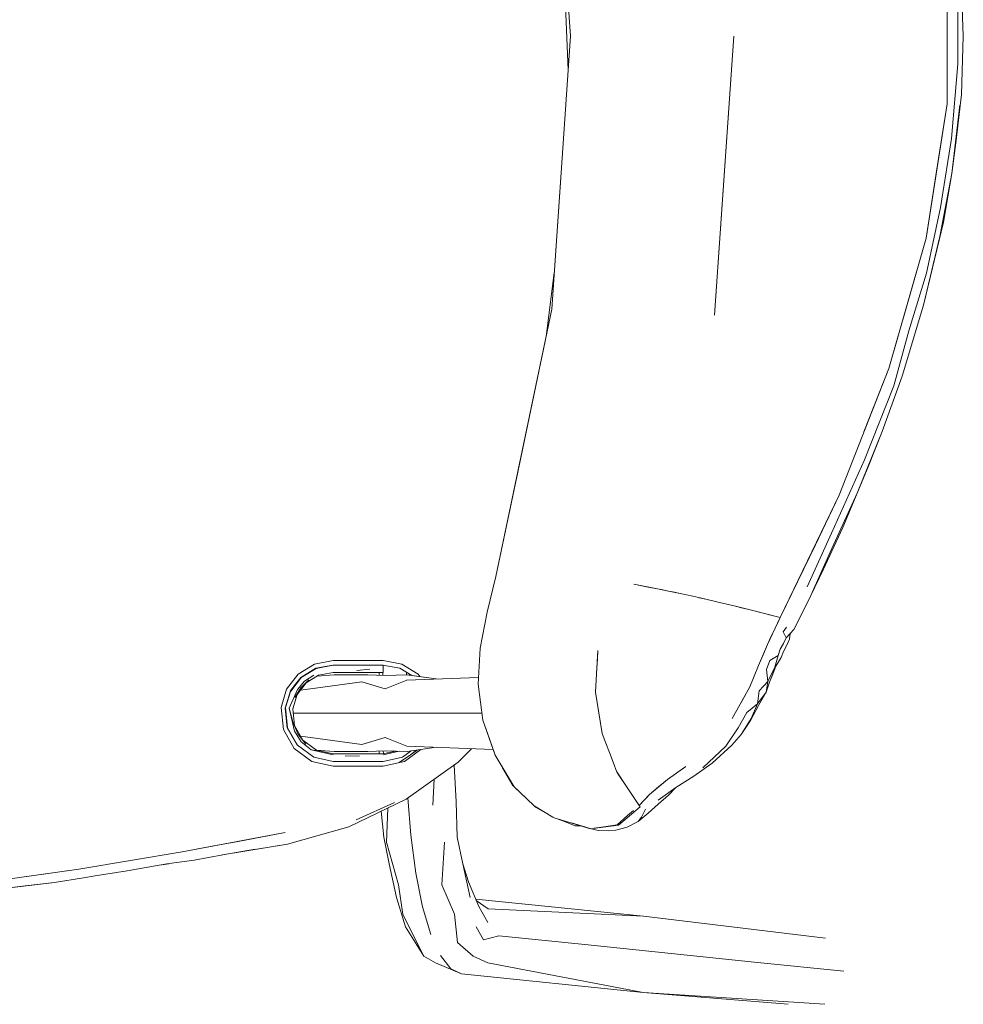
# Model space of a CAD drawing. Header units: millimetres. Extents: x 2 to 902, y -447 to 199.
# Tile 824 of 1056: x 28.017 to 28.529, y 181.411 to 181.945. Entities that reach past the tile are written whole.
import ezdxf

# ---------------------------------------------------------------- set-up
doc = ezdxf.new("R2010")
doc.units = ezdxf.units.MM
doc.header["$MEASUREMENT"] = 0
doc.layers.add('IFC-Elemento de mobília-Contorno', color=152, linetype='Continuous', lineweight=5)

msp = doc.modelspace()

# ---------------------------------------------------------------- linework, layer by layer
at = {"layer": 'IFC-Elemento de mobília-Contorno', "color": 7, "lineweight": 5}
for p, q in [((28.30567, 182.08375), (28.31581, 181.93582)), ((28.30567, 182.08375), (28.31581, 181.93582)), ((28.31074, 182.00979), (28.31455, 181.91745)), ((28.31074, 182.00979), (28.31455, 181.91745)), ((28.51981, 181.89904), (28.51982, 181.97261)), ((28.51981, 181.89904), (28.51982, 181.97261)), ((28.52715, 181.97402), (28.52862, 181.93579)), ((28.52715, 181.97402), (28.52862, 181.93579)), ((28.5256, 181.92081), (28.52573, 181.96162)), ((28.5256, 181.92081), (28.52573, 181.96162)), ((28.30567, 181.78789), (28.31581, 181.93582)), ((28.30567, 181.78789), (28.31581, 181.93582)), ((28.39386, 181.78455), (28.40423, 181.93582)), ((28.39386, 181.78455), (28.40423, 181.93582)), ((28.39905, 181.86019), (28.40423, 181.93582)), ((28.39905, 181.86019), (28.40423, 181.93582)), ((28.52756, 181.90415), (28.52862, 181.93579)), ((28.52756, 181.90415), (28.52862, 181.93579)), ((28.52216, 181.88026), (28.5256, 181.92081)), ((28.52216, 181.88026), (28.5256, 181.92081)), ((28.5247, 181.87939), (28.52756, 181.90415)), ((28.5247, 181.87939), (28.52756, 181.90415)), ((28.50842, 181.82634), (28.51981, 181.89904)), ((28.50842, 181.82634), (28.51981, 181.89904)), ((28.51411, 181.86269), (28.51981, 181.89904)), ((28.51411, 181.86269), (28.51981, 181.89904)), ((28.52237, 181.86141), (28.52677, 181.89833)), ((28.52237, 181.86141), (28.52677, 181.89833)), ((28.5163, 181.84293), (28.52216, 181.88026)), ((28.5163, 181.84293), (28.52216, 181.88026)), ((28.52237, 181.86141), (28.5247, 181.87939)), ((28.52237, 181.86141), (28.5247, 181.87939)), ((28.50842, 181.82634), (28.51411, 181.86269)), ((28.50842, 181.82634), (28.51411, 181.86269)), ((28.30567, 181.78789), (28.31074, 181.86186)), ((28.30567, 181.78789), (28.31074, 181.86186)), ((28.39386, 181.78455), (28.39905, 181.86019)), ((28.39386, 181.78455), (28.39905, 181.86019)), ((28.51592, 181.82713), (28.52237, 181.86141)), ((28.51592, 181.82713), (28.52237, 181.86141)), ((28.51785, 181.83496), (28.52237, 181.86141)), ((28.51785, 181.83496), (28.52237, 181.86141)), ((28.50868, 181.80729), (28.5163, 181.84293)), ((28.50868, 181.80729), (28.5163, 181.84293)), ((28.5071, 181.79002), (28.51785, 181.83496)), ((28.5071, 181.79002), (28.51785, 181.83496)), ((28.48821, 181.75555), (28.50842, 181.82634)), ((28.48821, 181.75555), (28.50842, 181.82634)), ((28.49831, 181.79094), (28.50842, 181.82634)), ((28.49831, 181.79094), (28.50842, 181.82634)), ((28.5071, 181.79002), (28.51592, 181.82713)), ((28.5071, 181.79002), (28.51592, 181.82713)), ((28.30285, 181.77434), (28.30703, 181.80776)), ((28.30285, 181.77434), (28.30703, 181.80776)), ((28.49918, 181.77602), (28.50868, 181.80729)), ((28.49918, 181.77602), (28.50868, 181.80729)), ((28.27545, 181.64286), (28.30567, 181.78789)), ((28.27545, 181.64286), (28.30567, 181.78789)), ((28.28816, 181.70385), (28.30567, 181.78789)), ((28.28816, 181.70385), (28.30567, 181.78789)), ((28.48821, 181.75555), (28.49831, 181.79094)), ((28.48821, 181.75555), (28.49831, 181.79094)), ((28.49556, 181.75148), (28.5071, 181.79002)), ((28.49556, 181.75148), (28.5071, 181.79002)), ((28.4909, 181.74619), (28.49918, 181.77602)), ((28.4909, 181.74619), (28.49918, 181.77602)), ((28.4614, 181.68698), (28.48821, 181.75555)), ((28.4614, 181.68698), (28.48821, 181.75555)), ((28.4748, 181.72126), (28.48821, 181.75555)), ((28.4748, 181.72126), (28.48821, 181.75555)), ((28.48471, 181.72151), (28.49556, 181.75148)), ((28.48471, 181.72151), (28.49556, 181.75148)), ((28.47506, 181.70619), (28.4909, 181.74619)), ((28.47506, 181.70619), (28.4909, 181.74619)), ((28.4711, 181.68813), (28.48471, 181.72151)), ((28.4711, 181.68813), (28.48471, 181.72151)), ((28.47708, 181.7023), (28.48471, 181.72151)), ((28.47708, 181.7023), (28.48471, 181.72151)), ((28.27545, 181.64286), (28.28816, 181.70385)), ((28.27545, 181.64286), (28.28816, 181.70385)), ((28.45718, 181.66645), (28.47506, 181.70619)), ((28.45718, 181.66645), (28.47506, 181.70619)), ((28.46332, 181.66945), (28.47708, 181.7023)), ((28.46332, 181.66945), (28.47708, 181.7023)), ((28.42943, 181.62066), (28.4614, 181.68698)), ((28.42943, 181.62066), (28.4614, 181.68698)), ((28.44846, 181.66014), (28.4614, 181.68698)), ((28.44846, 181.66014), (28.4614, 181.68698)), ((28.45654, 181.65602), (28.4711, 181.68813)), ((28.45654, 181.65602), (28.4711, 181.68813)), ((28.44396, 181.63732), (28.45718, 181.66645)), ((28.44396, 181.63732), (28.45718, 181.66645)), ((28.4527, 181.64648), (28.46332, 181.66945)), ((28.4527, 181.64648), (28.46332, 181.66945)), ((28.43895, 181.64039), (28.44846, 181.66014)), ((28.43895, 181.64039), (28.44846, 181.66014)), ((28.446, 181.63265), (28.45654, 181.65602)), ((28.446, 181.63265), (28.45654, 181.65602)), ((28.446, 181.63265), (28.4527, 181.64648)), ((28.446, 181.63265), (28.4527, 181.64648)), ((28.27063, 181.6236), (28.27545, 181.64286)), ((28.27063, 181.6236), (28.27545, 181.64286)), ((28.35009, 181.63871), (28.36296, 181.63623)), ((28.35009, 181.63871), (28.35795, 181.6372)), ((28.35009, 181.63871), (28.36296, 181.63623)), ((28.35009, 181.63871), (28.35795, 181.6372)), ((28.42943, 181.62066), (28.43895, 181.64039)), ((28.42943, 181.62066), (28.43895, 181.64039)), ((28.35795, 181.6372), (28.36296, 181.63623)), ((28.35795, 181.6372), (28.36296, 181.63623)), ((28.36296, 181.63623), (28.3689, 181.63501)), ((28.36296, 181.63623), (28.36593, 181.63563)), ((28.36296, 181.63623), (28.3689, 181.63501)), ((28.36296, 181.63623), (28.36593, 181.63563)), ((28.36593, 181.63563), (28.3689, 181.63501)), ((28.36593, 181.63563), (28.3689, 181.63501)), ((28.3689, 181.63501), (28.37526, 181.63366)), ((28.3689, 181.63501), (28.37208, 181.63433)), ((28.3689, 181.63501), (28.37526, 181.63366)), ((28.3689, 181.63501), (28.37208, 181.63433)), ((28.37208, 181.63433), (28.37526, 181.63366)), ((28.37208, 181.63433), (28.37526, 181.63366)), ((28.37526, 181.63366), (28.38202, 181.63215)), ((28.37526, 181.63366), (28.38202, 181.63215)), ((28.37864, 181.6329), (28.38202, 181.63215)), ((28.37864, 181.6329), (28.38202, 181.63215)), ((28.38202, 181.63215), (28.38915, 181.63053)), ((28.38202, 181.63215), (28.38915, 181.63053)), ((28.38559, 181.63134), (28.38915, 181.63053)), ((28.38559, 181.63134), (28.38915, 181.63053)), ((28.38915, 181.63053), (28.39663, 181.62877)), ((28.38915, 181.63053), (28.39663, 181.62877)), ((28.39289, 181.62965), (28.39663, 181.62877)), ((28.39289, 181.62965), (28.39663, 181.62877)), ((28.39663, 181.62877), (28.40442, 181.62691)), ((28.39663, 181.62877), (28.40052, 181.62784)), ((28.39663, 181.62877), (28.40442, 181.62691)), ((28.39663, 181.62877), (28.40052, 181.62784)), ((28.40052, 181.62784), (28.40442, 181.62691)), ((28.40052, 181.62784), (28.40442, 181.62691)), ((28.43811, 181.61652), (28.446, 181.63265)), ((28.43811, 181.61652), (28.446, 181.63265)), ((28.26692, 181.60408), (28.27063, 181.6236)), ((28.26692, 181.60408), (28.27063, 181.6236)), ((28.40442, 181.62691), (28.4125, 181.62493)), ((28.40442, 181.62691), (28.40846, 181.62591)), ((28.40442, 181.62691), (28.4125, 181.62493)), ((28.40442, 181.62691), (28.40846, 181.62591)), ((28.40846, 181.62591), (28.4125, 181.62493)), ((28.40846, 181.62591), (28.4125, 181.62493)), ((28.4125, 181.62493), (28.42085, 181.62284)), ((28.4125, 181.62493), (28.41668, 181.62388)), ((28.4125, 181.62493), (28.42085, 181.62284)), ((28.4125, 181.62493), (28.41668, 181.62388)), ((28.41668, 181.62388), (28.42085, 181.62284)), ((28.41668, 181.62388), (28.42085, 181.62284)), ((28.42085, 181.62284), (28.42943, 181.62066)), ((28.42085, 181.62284), (28.42427, 181.62197)), ((28.42085, 181.62284), (28.42943, 181.62066)), ((28.42085, 181.62284), (28.42427, 181.62197)), ((28.42254, 181.60608), (28.42943, 181.62066)), ((28.42254, 181.60608), (28.42943, 181.62066)), ((28.42427, 181.62197), (28.42943, 181.62066)), ((28.42427, 181.62197), (28.42943, 181.62066)), ((28.4267, 181.61489), (28.42807, 181.61778)), ((28.4267, 181.61489), (28.42807, 181.61778)), ((28.42807, 181.61778), (28.42943, 181.62066)), ((28.42807, 181.61778), (28.42943, 181.62066)), ((28.42462, 181.61048), (28.4267, 181.61489)), ((28.42462, 181.61048), (28.4267, 181.61489)), ((28.43108, 181.61293), (28.4329, 181.61545)), ((28.43108, 181.61293), (28.4329, 181.61545)), ((28.43108, 181.61293), (28.43265, 181.60961)), ((28.43108, 181.61293), (28.43265, 181.60961)), ((28.43265, 181.60961), (28.43483, 181.61193)), ((28.43265, 181.60961), (28.43483, 181.61193)), ((28.43447, 181.60893), (28.43483, 181.61193)), ((28.43447, 181.60893), (28.43483, 181.61193)), ((28.43483, 181.61193), (28.43678, 181.61412)), ((28.43483, 181.61193), (28.43678, 181.61412)), ((28.43678, 181.61412), (28.43811, 181.61652)), ((28.43678, 181.61412), (28.43811, 181.61652)), ((28.42254, 181.60608), (28.42462, 181.61048)), ((28.42254, 181.60608), (28.42462, 181.61048)), ((28.42935, 181.60359), (28.43121, 181.60651)), ((28.42935, 181.60359), (28.43121, 181.60651)), ((28.43121, 181.60651), (28.43265, 181.60961)), ((28.43121, 181.60651), (28.43265, 181.60961)), ((28.433, 181.60571), (28.43447, 181.60893)), ((28.433, 181.60571), (28.43447, 181.60893)), ((28.26573, 181.58453), (28.26692, 181.60408)), ((28.26573, 181.58453), (28.26692, 181.60408)), ((28.32941, 181.58036), (28.33067, 181.60278)), ((28.32941, 181.58036), (28.33067, 181.60278)), ((28.33041, 181.5981), (28.33067, 181.60278)), ((28.33041, 181.5981), (28.33067, 181.60278)), ((28.41774, 181.59462), (28.42254, 181.60608)), ((28.41774, 181.59462), (28.42254, 181.60608)), ((28.42014, 181.60035), (28.42254, 181.60608)), ((28.42014, 181.60035), (28.42254, 181.60608)), ((28.4284, 181.60009), (28.42935, 181.60359)), ((28.4284, 181.60009), (28.42935, 181.60359)), ((28.43002, 181.59894), (28.43129, 181.6022)), ((28.43002, 181.59894), (28.43129, 181.6022)), ((28.43129, 181.6022), (28.433, 181.60571)), ((28.43129, 181.6022), (28.433, 181.60571)), ((28.17717, 181.59539), (28.18732, 181.59731)), ((28.17717, 181.59539), (28.18732, 181.59731)), ((28.18732, 181.59731), (28.19406, 181.59731)), ((28.18732, 181.59731), (28.19406, 181.59731)), ((28.19406, 181.59731), (28.20081, 181.59731)), ((28.19406, 181.59731), (28.20081, 181.59731)), ((28.20081, 181.59731), (28.20755, 181.59731)), ((28.20081, 181.59731), (28.20755, 181.59731)), ((28.20755, 181.59731), (28.2143, 181.5973)), ((28.20755, 181.59731), (28.2143, 181.5973)), ((28.2143, 181.5973), (28.22443, 181.59538)), ((28.2143, 181.5973), (28.22443, 181.59538)), ((28.33015, 181.59342), (28.33041, 181.5981)), ((28.33015, 181.59342), (28.33041, 181.5981)), ((28.41774, 181.59462), (28.42014, 181.60035)), ((28.41774, 181.59462), (28.42014, 181.60035)), ((28.42203, 181.59246), (28.42372, 181.5973)), ((28.42203, 181.59246), (28.42372, 181.5973)), ((28.42372, 181.5973), (28.4284, 181.60009)), ((28.42372, 181.5973), (28.4284, 181.60009)), ((28.42651, 181.59371), (28.4284, 181.60009)), ((28.42651, 181.59371), (28.4284, 181.60009)), ((28.42714, 181.59435), (28.43002, 181.59894)), ((28.42715, 181.59436), (28.43002, 181.59894)), ((28.16836, 181.58998), (28.17717, 181.59539)), ((28.16836, 181.58998), (28.17717, 181.59539)), ((28.16977, 181.58821), (28.17784, 181.59312)), ((28.16977, 181.58821), (28.17784, 181.59312)), ((28.17, 181.58818), (28.17805, 181.59308)), ((28.17, 181.58818), (28.17805, 181.59308)), ((28.17784, 181.59312), (28.18713, 181.59483)), ((28.17784, 181.59312), (28.18713, 181.59483)), ((28.17805, 181.59308), (28.18732, 181.59481)), ((28.17805, 181.59308), (28.18732, 181.59481)), ((28.17937, 181.58936), (28.18722, 181.59082)), ((28.17937, 181.58936), (28.18722, 181.59082)), ((28.18713, 181.59483), (28.19388, 181.59483)), ((28.18713, 181.59483), (28.19388, 181.59483)), ((28.18722, 181.59082), (28.19397, 181.59082)), ((28.18722, 181.59082), (28.19397, 181.59082)), ((28.18732, 181.59481), (28.19406, 181.59481)), ((28.18732, 181.59481), (28.19406, 181.59481)), ((28.19388, 181.59483), (28.20064, 181.59484)), ((28.19388, 181.59483), (28.20064, 181.59484)), ((28.19397, 181.59082), (28.20072, 181.59082)), ((28.19397, 181.59082), (28.20072, 181.59082)), ((28.19406, 181.59481), (28.20081, 181.59481)), ((28.19406, 181.59481), (28.20081, 181.59481)), ((28.20002, 181.59199), (28.20716, 181.59259)), ((28.20002, 181.59199), (28.20716, 181.59259)), ((28.20064, 181.59484), (28.20739, 181.59484)), ((28.20064, 181.59484), (28.20739, 181.59484)), ((28.20072, 181.59082), (28.20747, 181.59082)), ((28.20072, 181.59082), (28.20747, 181.59082)), ((28.20081, 181.59481), (28.20755, 181.59481)), ((28.20081, 181.59481), (28.20755, 181.59481)), ((28.20739, 181.59484), (28.21415, 181.59484)), ((28.20739, 181.59484), (28.21415, 181.59484)), ((28.20747, 181.59082), (28.21422, 181.59082)), ((28.20747, 181.59082), (28.21422, 181.59082)), ((28.20755, 181.59481), (28.2143, 181.59481)), ((28.20755, 181.59481), (28.2143, 181.59481)), ((28.21225, 181.59481), (28.21225, 181.59484)), ((28.21225, 181.58933), (28.21225, 181.59082)), ((28.21415, 181.59481), (28.21415, 181.59484)), ((28.21415, 181.59484), (28.22344, 181.59313)), ((28.21415, 181.59481), (28.21415, 181.59484)), ((28.21415, 181.59484), (28.22344, 181.59313)), ((28.21418, 181.59082), (28.21419, 181.58927)), ((28.21418, 181.59082), (28.21419, 181.58927)), ((28.21422, 181.59082), (28.21425, 181.59113)), ((28.21422, 181.59082), (28.21425, 181.59113)), ((28.21425, 181.59113), (28.21428, 181.59199)), ((28.21425, 181.59113), (28.21428, 181.59199)), ((28.21428, 181.59199), (28.21429, 181.59328)), ((28.21428, 181.59199), (28.21429, 181.59328)), ((28.21429, 181.59328), (28.2143, 181.59481)), ((28.21429, 181.59328), (28.2143, 181.59481)), ((28.22344, 181.59313), (28.22994, 181.58916)), ((28.22344, 181.59313), (28.22994, 181.58916)), ((28.22443, 181.59538), (28.23325, 181.58998)), ((28.22443, 181.59538), (28.23325, 181.58998)), ((28.22705, 181.58951), (28.22705, 181.59093)), ((28.22705, 181.58951), (28.22705, 181.59092)), ((28.32997, 181.5901), (28.33016, 181.59366)), ((28.32997, 181.5901), (28.33015, 181.59342)), ((28.41294, 181.58317), (28.41774, 181.59462)), ((28.41294, 181.58317), (28.41774, 181.59462)), ((28.41534, 181.5889), (28.41774, 181.59462)), ((28.41534, 181.5889), (28.41774, 181.59462)), ((28.42203, 181.59246), (28.42275, 181.58598)), ((28.42203, 181.59246), (28.42275, 181.58598)), ((28.42275, 181.58598), (28.42651, 181.59371)), ((28.42275, 181.58598), (28.42651, 181.59371)), ((28.42364, 181.58557), (28.42714, 181.59435)), ((28.42364, 181.58556), (28.42714, 181.59435)), ((28.42539, 181.58996), (28.42715, 181.59436)), ((28.42539, 181.58996), (28.42715, 181.59436)), ((28.16202, 181.5818), (28.16836, 181.58998)), ((28.16202, 181.5818), (28.16836, 181.58998)), ((28.16423, 181.58074), (28.17011, 181.58832)), ((28.16423, 181.58074), (28.17011, 181.58832)), ((28.16688, 181.58446), (28.16977, 181.58821)), ((28.16688, 181.58446), (28.16977, 181.58821)), ((28.16767, 181.57889), (28.17258, 181.58525)), ((28.16767, 181.57889), (28.17258, 181.58525)), ((28.16791, 181.58156), (28.1718, 181.58614)), ((28.16791, 181.58156), (28.1718, 181.58614)), ((28.16976, 181.58259), (28.17411, 181.5869)), ((28.16976, 181.58259), (28.17411, 181.5869)), ((28.16994, 181.58831), (28.17025, 181.58833)), ((28.16994, 181.58831), (28.17025, 181.58833)), ((28.1718, 181.58614), (28.17678, 181.58947)), ((28.1718, 181.58614), (28.17678, 181.58947)), ((28.17255, 181.58521), (28.17937, 181.58936)), ((28.17255, 181.58521), (28.17937, 181.58936)), ((28.17861, 181.5889), (28.18781, 181.58952)), ((28.17861, 181.58889), (28.18781, 181.58952)), ((28.17903, 181.58259), (28.20273, 181.58576)), ((28.17903, 181.58259), (28.20273, 181.58576)), ((28.18781, 181.58952), (28.20608, 181.58952)), ((28.18781, 181.58952), (28.20608, 181.58952)), ((28.20273, 181.58576), (28.2154, 181.58193)), ((28.20273, 181.58576), (28.2154, 181.58193)), ((28.20608, 181.58952), (28.2154, 181.58923)), ((28.20608, 181.58952), (28.2154, 181.58923)), ((28.2154, 181.58923), (28.22738, 181.58952)), ((28.2154, 181.58923), (28.22738, 181.58952)), ((28.2154, 181.58193), (28.22722, 181.58674)), ((28.2154, 181.58193), (28.22722, 181.58674)), ((28.22705, 181.58956), (28.24313, 181.58734)), ((28.22705, 181.58673), (28.26596, 181.5882)), ((28.22705, 181.58673), (28.26596, 181.5882)), ((28.22738, 181.58952), (28.24313, 181.58734)), ((28.23325, 181.58998), (28.23436, 181.58855)), ((28.23325, 181.58998), (28.23436, 181.58855)), ((28.3296, 181.58344), (28.32978, 181.58677)), ((28.3296, 181.58344), (28.32978, 181.58677)), ((28.32978, 181.58677), (28.32997, 181.5901)), ((28.32978, 181.58677), (28.32997, 181.5901)), ((28.41294, 181.58317), (28.41534, 181.5889)), ((28.41294, 181.58317), (28.41534, 181.5889)), ((28.41802, 181.581), (28.42275, 181.58598)), ((28.41802, 181.581), (28.42275, 181.58598)), ((28.42176, 181.58013), (28.42275, 181.58598)), ((28.42176, 181.58013), (28.42275, 181.58598)), ((28.42176, 181.58013), (28.42363, 181.58554)), ((28.42176, 181.58013), (28.42363, 181.58554)), ((28.42363, 181.58554), (28.42539, 181.58996)), ((28.42363, 181.58554), (28.42539, 181.58996)), ((28.15901, 181.57196), (28.16202, 181.5818)), ((28.15901, 181.57196), (28.16202, 181.5818)), ((28.16151, 181.57182), (28.16432, 181.58103)), ((28.16151, 181.57182), (28.16432, 181.58103)), ((28.16262, 181.57614), (28.16407, 181.58099)), ((28.16262, 181.57614), (28.16407, 181.58099)), ((28.16344, 181.57159), (28.16791, 181.58156)), ((28.16344, 181.57159), (28.16791, 181.58156)), ((28.16393, 181.58051), (28.16417, 181.58054)), ((28.16393, 181.5805), (28.16417, 181.58054)), ((28.16399, 181.58071), (28.16688, 181.58446)), ((28.16399, 181.58071), (28.16688, 181.58446)), ((28.16656, 181.57739), (28.16976, 181.58259)), ((28.16656, 181.57739), (28.16976, 181.58259)), ((28.16951, 181.58127), (28.17903, 181.58259)), ((28.16951, 181.58127), (28.17903, 181.58259)), ((28.26573, 181.58453), (28.26838, 181.56511)), ((28.26573, 181.58453), (28.26838, 181.56511)), ((28.32942, 181.58012), (28.3296, 181.58344)), ((28.32942, 181.58012), (28.3296, 181.58344)), ((28.32942, 181.58012), (28.33029, 181.57454)), ((28.32942, 181.58012), (28.33029, 181.57454)), ((28.40343, 181.56596), (28.41294, 181.58317)), ((28.40343, 181.56596), (28.41294, 181.58317)), ((28.40819, 181.57456), (28.41294, 181.58317)), ((28.40819, 181.57456), (28.41294, 181.58317)), ((28.41714, 181.57389), (28.41802, 181.581)), ((28.41714, 181.57389), (28.41802, 181.581)), ((28.41714, 181.57389), (28.42176, 181.58013)), ((28.41714, 181.57389), (28.42176, 181.58013)), ((28.41759, 181.57297), (28.42176, 181.58013)), ((28.41761, 181.57299), (28.42176, 181.58013)), ((28.16126, 181.57156), (28.16262, 181.57614)), ((28.16126, 181.57156), (28.16262, 181.57614)), ((28.16536, 181.57124), (28.16767, 181.57889)), ((28.16536, 181.57124), (28.16767, 181.57889)), ((28.33029, 181.57454), (28.33115, 181.56897)), ((28.33029, 181.57454), (28.33117, 181.56882)), ((28.15901, 181.57196), (28.16026, 181.55998)), ((28.15901, 181.57196), (28.16026, 181.55998)), ((28.16126, 181.57156), (28.16234, 181.56087)), ((28.16126, 181.57156), (28.16234, 181.56087)), ((28.16151, 181.57182), (28.16259, 181.5609)), ((28.16151, 181.57182), (28.16259, 181.5609)), ((28.16154, 181.56882), (28.1618, 181.56882)), ((28.16154, 181.56882), (28.1618, 181.56882)), ((28.16344, 181.57159), (28.16623, 181.55911)), ((28.16344, 181.57159), (28.16536, 181.5641)), ((28.16344, 181.57159), (28.16623, 181.55911)), ((28.16344, 181.57159), (28.16536, 181.5641)), ((28.16536, 181.57124), (28.16627, 181.56211)), ((28.16536, 181.57124), (28.16627, 181.56211)), ((28.1656, 181.56882), (28.18725, 181.56882)), ((28.1656, 181.56882), (28.18725, 181.56882)), ((28.18725, 181.56882), (28.20641, 181.56882)), ((28.18725, 181.56882), (28.20641, 181.56882)), ((28.20641, 181.56882), (28.2171, 181.56882)), ((28.20641, 181.56882), (28.2171, 181.56882)), ((28.2171, 181.56882), (28.25067, 181.56882)), ((28.2171, 181.56882), (28.25067, 181.56882)), ((28.25067, 181.56882), (28.26787, 181.56882)), ((28.25067, 181.56882), (28.26787, 181.56882)), ((28.33115, 181.56897), (28.33202, 181.56339)), ((28.33115, 181.56897), (28.33202, 181.56339)), ((28.40673, 181.5609), (28.4114, 181.5691)), ((28.40673, 181.5609), (28.4114, 181.5691)), ((28.4114, 181.5691), (28.41714, 181.57389)), ((28.4114, 181.5691), (28.41714, 181.57389)), ((28.41333, 181.56485), (28.41761, 181.57299)), ((28.41333, 181.56485), (28.41761, 181.57299)), ((28.41333, 181.56485), (28.41759, 181.57297)), ((28.41333, 181.56485), (28.41759, 181.57297)), ((28.41361, 181.56588), (28.41714, 181.57389)), ((28.41361, 181.56588), (28.41714, 181.57389)), ((28.16536, 181.5641), (28.16805, 181.55754)), ((28.16536, 181.5641), (28.16805, 181.55754)), ((28.26838, 181.56511), (28.27476, 181.5466)), ((28.26838, 181.56511), (28.27207, 181.5543)), ((28.26838, 181.56511), (28.27503, 181.546)), ((28.26838, 181.56511), (28.27476, 181.5466)), ((28.26838, 181.56511), (28.27207, 181.5543)), ((28.26838, 181.56511), (28.27503, 181.546)), ((28.33188, 181.5643), (28.33289, 181.55782)), ((28.33188, 181.5643), (28.33289, 181.55782)), ((28.40831, 181.55728), (28.41361, 181.56588)), ((28.40831, 181.55728), (28.41361, 181.56588)), ((28.40831, 181.55728), (28.41333, 181.56485)), ((28.40831, 181.55728), (28.41333, 181.56485)), ((28.16026, 181.55998), (28.1662, 181.54958)), ((28.16026, 181.55998), (28.1662, 181.54958)), ((28.16234, 181.56087), (28.16774, 181.55156)), ((28.16234, 181.56087), (28.16774, 181.55156)), ((28.16259, 181.5609), (28.16797, 181.55139)), ((28.16259, 181.5609), (28.16797, 181.55139)), ((28.16623, 181.55911), (28.17, 181.55327)), ((28.16623, 181.55911), (28.17, 181.55327)), ((28.16627, 181.56211), (28.17098, 181.55389)), ((28.16627, 181.56211), (28.17084, 181.55414)), ((28.33202, 181.56339), (28.33289, 181.55782)), ((28.33202, 181.56339), (28.33289, 181.55782)), ((28.4, 181.55093), (28.40673, 181.5609)), ((28.4, 181.55093), (28.40673, 181.5609)), ((28.16456, 181.55705), (28.16478, 181.55702)), ((28.16456, 181.55705), (28.16478, 181.55702)), ((28.16805, 181.55754), (28.1725, 181.552)), ((28.16805, 181.55754), (28.1725, 181.552)), ((28.16957, 181.55636), (28.17903, 181.55505)), ((28.16957, 181.55636), (28.17903, 181.55505)), ((28.17, 181.55327), (28.17536, 181.54889)), ((28.17, 181.55327), (28.17536, 181.54889)), ((28.17084, 181.55414), (28.17825, 181.54873)), ((28.17084, 181.55414), (28.17825, 181.54873)), ((28.17903, 181.55505), (28.20273, 181.55188)), ((28.17903, 181.55505), (28.20273, 181.55188)), ((28.20273, 181.55188), (28.2154, 181.55571)), ((28.20273, 181.55188), (28.2154, 181.55571)), ((28.2154, 181.55571), (28.22722, 181.55089)), ((28.2154, 181.55571), (28.22722, 181.55089)), ((28.27207, 181.5543), (28.27476, 181.5466)), ((28.27207, 181.5543), (28.27476, 181.5466)), ((28.33289, 181.55782), (28.33489, 181.55261)), ((28.33289, 181.55782), (28.33489, 181.55261)), ((28.40327, 181.55141), (28.40831, 181.55728)), ((28.40327, 181.55141), (28.40831, 181.55728)), ((28.16615, 181.54967), (28.17572, 181.54265)), ((28.16615, 181.54967), (28.17572, 181.54265)), ((28.16797, 181.55139), (28.17672, 181.54494)), ((28.16797, 181.55139), (28.17672, 181.54494)), ((28.17536, 181.54889), (28.18727, 181.54624)), ((28.17536, 181.54889), (28.17791, 181.54852)), ((28.17536, 181.54889), (28.18727, 181.54624)), ((28.17536, 181.54889), (28.17791, 181.54852)), ((28.17802, 181.54878), (28.18722, 181.54682)), ((28.1782, 181.54877), (28.18781, 181.54812)), ((28.1782, 181.54877), (28.18781, 181.54812)), ((28.17825, 181.54873), (28.18722, 181.54682)), ((28.18781, 181.54812), (28.20608, 181.54813)), ((28.18781, 181.54812), (28.20608, 181.54813)), ((28.20608, 181.54813), (28.2154, 181.54841)), ((28.20608, 181.54813), (28.2154, 181.54841)), ((28.21225, 181.54812), (28.21225, 181.54831)), ((28.21225, 181.54682), (28.21225, 181.54812)), ((28.21225, 181.54682), (28.21225, 181.54812)), ((28.21422, 181.54682), (28.22104, 181.54828)), ((28.21422, 181.54682), (28.22104, 181.54828)), ((28.21426, 181.54626), (28.22304, 181.54823)), ((28.21426, 181.54626), (28.22304, 181.54823)), ((28.21439, 181.54838), (28.21452, 181.54688)), ((28.21439, 181.54838), (28.21452, 181.54688)), ((28.21441, 181.54838), (28.21442, 181.54812)), ((28.21441, 181.54838), (28.21442, 181.54812)), ((28.2154, 181.54841), (28.22738, 181.54812)), ((28.2154, 181.54841), (28.22738, 181.54812)), ((28.22489, 181.54497), (28.22955, 181.54842)), ((28.22489, 181.54497), (28.22955, 181.54842)), ((28.22591, 181.54269), (28.23466, 181.54913)), ((28.22591, 181.54269), (28.23466, 181.54913)), ((28.22722, 181.55089), (28.27387, 181.54913)), ((28.22722, 181.55089), (28.27387, 181.54913)), ((28.22738, 181.54812), (28.24313, 181.5503)), ((28.22738, 181.54812), (28.24313, 181.5503)), ((28.22919, 181.54617), (28.23271, 181.54885)), ((28.22919, 181.54617), (28.23271, 181.54885)), ((28.22919, 181.54617), (28.2317, 181.54817)), ((28.22919, 181.54617), (28.2317, 181.54817)), ((28.23163, 181.54812), (28.23257, 181.54883)), ((28.2317, 181.54817), (28.23257, 181.54883)), ((28.2549, 181.54222), (28.26215, 181.54957)), ((28.2549, 181.54222), (28.26215, 181.54957)), ((28.255, 181.5423), (28.26216, 181.54957)), ((28.255, 181.5423), (28.26216, 181.54957)), ((28.33489, 181.55261), (28.33689, 181.54741)), ((28.33489, 181.55261), (28.33689, 181.54741)), ((28.38749, 181.53924), (28.4, 181.55093)), ((28.38749, 181.53924), (28.4, 181.55093)), ((28.39252, 181.54174), (28.40327, 181.55141)), ((28.39252, 181.54174), (28.40327, 181.55141)), ((28.17572, 181.54265), (28.18732, 181.54016)), ((28.17572, 181.54265), (28.18732, 181.54016)), ((28.17672, 181.54494), (28.18731, 181.54266)), ((28.17672, 181.54494), (28.18731, 181.54266)), ((28.18722, 181.54682), (28.19397, 181.54682)), ((28.18722, 181.54682), (28.19397, 181.54682)), ((28.18731, 181.54266), (28.19405, 181.54266)), ((28.18731, 181.54266), (28.19405, 181.54266)), ((28.1938, 181.54564), (28.20153, 181.54559)), ((28.1938, 181.54564), (28.20153, 181.54559)), ((28.19397, 181.54682), (28.20072, 181.54682)), ((28.19397, 181.54682), (28.20072, 181.54682)), ((28.19405, 181.54266), (28.2008, 181.54267)), ((28.19405, 181.54266), (28.2008, 181.54267)), ((28.20072, 181.54682), (28.20747, 181.54682)), ((28.20072, 181.54682), (28.20747, 181.54682)), ((28.2008, 181.54267), (28.20754, 181.54267)), ((28.2008, 181.54267), (28.20754, 181.54267)), ((28.20747, 181.54682), (28.21422, 181.54682)), ((28.20747, 181.54682), (28.21422, 181.54682)), ((28.20754, 181.54267), (28.21429, 181.54268)), ((28.20754, 181.54267), (28.21429, 181.54268)), ((28.21429, 181.54268), (28.22489, 181.54497)), ((28.21429, 181.54268), (28.22489, 181.54497)), ((28.21429, 181.54018), (28.22591, 181.54269)), ((28.21429, 181.54018), (28.22591, 181.54269)), ((28.22284, 181.54203), (28.22382, 181.54268)), ((28.22284, 181.54203), (28.22382, 181.54268)), ((28.22295, 181.54205), (28.22919, 181.54617)), ((28.22295, 181.54204), (28.22919, 181.54617)), ((28.22382, 181.54268), (28.22649, 181.54446)), ((28.22382, 181.54268), (28.22649, 181.54446)), ((28.22649, 181.54446), (28.22919, 181.54617)), ((28.22649, 181.54446), (28.22919, 181.54617)), ((28.22684, 181.52217), (28.255, 181.5423)), ((28.22684, 181.52217), (28.2549, 181.54222)), ((28.22684, 181.52217), (28.2549, 181.54222)), ((28.22713, 181.54486), (28.22713, 181.5448)), ((28.22713, 181.54486), (28.22713, 181.5448)), ((28.27476, 181.5466), (28.27492, 181.54631)), ((28.27503, 181.546), (28.28526, 181.52885)), ((28.27503, 181.546), (28.28526, 181.52885)), ((28.33689, 181.54741), (28.33889, 181.54221)), ((28.33689, 181.54741), (28.33889, 181.54221)), ((28.33889, 181.54221), (28.34096, 181.53682)), ((28.33889, 181.54221), (28.34096, 181.53682)), ((28.18732, 181.54016), (28.19406, 181.54017)), ((28.18732, 181.54016), (28.19406, 181.54017)), ((28.19406, 181.54017), (28.20081, 181.54017)), ((28.19406, 181.54017), (28.20081, 181.54017)), ((28.20081, 181.54017), (28.20755, 181.54018)), ((28.20081, 181.54017), (28.20755, 181.54018)), ((28.20755, 181.54018), (28.21429, 181.54018)), ((28.20755, 181.54018), (28.21429, 181.54018)), ((28.25273, 181.54068), (28.25388, 181.52067)), ((28.25273, 181.54067), (28.25388, 181.52067)), ((28.27881, 181.53966), (28.27907, 181.53921)), ((28.27881, 181.53966), (28.27907, 181.53921)), ((28.27907, 181.53921), (28.28463, 181.52969)), ((28.27907, 181.53921), (28.28463, 181.52969)), ((28.34089, 181.53701), (28.34265, 181.53435)), ((28.34089, 181.53701), (28.34265, 181.53435)), ((28.36846, 181.53293), (28.37833, 181.53996)), ((28.36846, 181.53293), (28.37833, 181.53996)), ((28.3734, 181.53645), (28.37833, 181.53996)), ((28.3734, 181.53645), (28.37833, 181.53996)), ((28.38265, 181.53472), (28.39252, 181.54174)), ((28.38265, 181.53472), (28.39252, 181.54174)), ((28.24125, 181.51904), (28.24196, 181.53297)), ((28.24125, 181.51904), (28.24196, 181.53297)), ((28.34114, 181.53662), (28.34129, 181.53624)), ((28.34114, 181.53662), (28.34129, 181.53624)), ((28.34129, 181.53624), (28.34655, 181.52849)), ((28.34129, 181.53624), (28.34655, 181.52849)), ((28.34265, 181.53435), (28.34442, 181.5317)), ((28.34265, 181.53435), (28.34442, 181.5317)), ((28.34442, 181.5317), (28.34618, 181.52905)), ((28.34442, 181.5317), (28.34618, 181.52905)), ((28.35871, 181.52473), (28.36846, 181.53293)), ((28.35871, 181.52473), (28.36846, 181.53293)), ((28.36358, 181.52883), (28.36846, 181.53293)), ((28.36358, 181.52883), (28.36846, 181.53293)), ((28.37287, 181.52856), (28.38265, 181.53472)), ((28.37287, 181.52856), (28.38265, 181.53472)), ((28.22684, 181.52217), (28.23746, 181.52976)), ((28.28374, 181.5314), (28.28463, 181.52969)), ((28.28374, 181.53139), (28.28463, 181.52969)), ((28.28375, 181.53138), (28.28463, 181.52969)), ((28.28375, 181.53138), (28.28463, 181.52969)), ((28.28463, 181.52969), (28.29608, 181.51858)), ((28.28463, 181.52969), (28.29608, 181.51858)), ((28.28526, 181.52885), (28.29596, 181.5187)), ((28.28526, 181.52885), (28.29596, 181.51869)), ((28.34618, 181.52905), (28.34794, 181.52639)), ((28.34618, 181.52905), (28.34794, 181.52639)), ((28.34794, 181.52639), (28.35048, 181.52258)), ((28.34794, 181.52639), (28.35048, 181.52258)), ((28.35871, 181.52473), (28.36358, 181.52883)), ((28.35871, 181.52473), (28.36358, 181.52883)), ((28.36325, 181.5216), (28.37287, 181.52856)), ((28.36325, 181.5216), (28.37287, 181.52856)), ((28.3689, 181.52442), (28.37291, 181.52859)), ((28.3689, 181.52442), (28.37291, 181.52859)), ((28.19576, 181.50726), (28.22684, 181.52217)), ((28.19576, 181.50726), (28.22684, 181.52217)), ((28.22777, 181.52284), (28.22929, 181.50266)), ((28.22777, 181.52284), (28.22929, 181.50266)), ((28.35048, 181.52258), (28.35301, 181.51877)), ((28.35048, 181.52258), (28.35301, 181.51877)), ((28.35301, 181.51877), (28.35871, 181.52473)), ((28.35301, 181.51877), (28.35871, 181.52473)), ((28.35301, 181.51877), (28.3554, 181.52127)), ((28.35301, 181.51877), (28.3554, 181.52127)), ((28.3554, 181.52127), (28.35706, 181.523)), ((28.3554, 181.52127), (28.35706, 181.523)), ((28.35706, 181.523), (28.35871, 181.52473)), ((28.35706, 181.523), (28.35871, 181.52473)), ((28.36337, 181.51951), (28.3689, 181.52442)), ((28.36337, 181.51951), (28.3689, 181.52442)), ((28.19979, 181.51095), (28.22045, 181.52033)), ((28.19979, 181.51095), (28.22045, 181.52033)), ((28.21327, 181.51566), (28.21463, 181.50163)), ((28.21327, 181.51566), (28.21463, 181.50163)), ((28.21618, 181.49893), (28.21681, 181.51736)), ((28.21618, 181.49893), (28.21681, 181.51736)), ((28.25388, 181.52067), (28.25444, 181.50163)), ((28.25388, 181.52067), (28.25444, 181.50163)), ((28.29608, 181.51858), (28.30632, 181.51242)), ((28.29608, 181.51858), (28.30632, 181.51242)), ((28.29609, 181.51858), (28.29679, 181.5179)), ((28.29609, 181.51857), (28.29679, 181.5179)), ((28.29679, 181.5179), (28.3069, 181.51202)), ((28.29679, 181.5179), (28.3069, 181.51202)), ((28.34182, 181.50809), (28.35365, 181.51802)), ((28.34182, 181.50809), (28.35365, 181.51802)), ((28.34676, 181.51328), (28.34989, 181.51602)), ((28.35293, 181.51871), (28.35301, 181.51877)), ((28.35293, 181.51871), (28.35301, 181.51877)), ((28.35309, 181.51884), (28.35365, 181.51802)), ((28.35309, 181.51884), (28.35365, 181.51802)), ((28.3542, 181.51238), (28.35651, 181.51687)), ((28.3542, 181.51238), (28.35651, 181.51687)), ((28.35796, 181.51456), (28.36337, 181.51951)), ((28.35796, 181.51456), (28.36337, 181.51951)), ((28.30632, 181.51242), (28.30653, 181.51235)), ((28.30632, 181.51242), (28.3066, 181.51231)), ((28.30632, 181.51242), (28.3066, 181.51231)), ((28.30632, 181.51242), (28.30653, 181.51235)), ((28.3069, 181.51202), (28.32674, 181.50621)), ((28.3069, 181.51202), (28.32674, 181.50621)), ((28.30912, 181.51136), (28.3125, 181.5101)), ((28.30912, 181.51136), (28.3125, 181.5101)), ((28.34116, 181.50833), (28.34676, 181.51328)), ((28.34116, 181.50833), (28.34676, 181.51328)), ((28.35241, 181.51002), (28.35796, 181.51456)), ((28.35241, 181.51002), (28.35796, 181.51456)), ((28.35241, 181.51002), (28.3542, 181.51238)), ((28.35241, 181.51002), (28.3542, 181.51238)), ((28.16258, 181.49789), (28.19576, 181.50726)), ((28.16258, 181.49789), (28.19576, 181.50726)), ((28.3125, 181.5101), (28.31833, 181.50782)), ((28.3125, 181.5101), (28.31833, 181.50782)), ((28.31638, 181.50932), (28.32645, 181.50622)), ((28.31638, 181.50932), (28.32645, 181.50622)), ((28.31833, 181.50782), (28.32162, 181.50771)), ((28.31833, 181.50782), (28.32162, 181.5077)), ((28.32645, 181.50622), (28.33079, 181.50522)), ((28.32645, 181.50622), (28.33079, 181.50522)), ((28.32674, 181.50621), (28.34182, 181.50809)), ((28.32674, 181.50621), (28.34182, 181.50809)), ((28.3286, 181.50654), (28.3338, 181.50728)), ((28.3286, 181.50654), (28.3338, 181.50728)), ((28.33079, 181.50522), (28.33653, 181.50512)), ((28.33079, 181.50522), (28.33653, 181.50512)), ((28.3338, 181.50728), (28.33748, 181.50781)), ((28.3338, 181.50728), (28.33748, 181.50781)), ((28.33653, 181.50512), (28.34041, 181.50538)), ((28.33653, 181.50512), (28.34041, 181.50538)), ((28.33748, 181.50781), (28.34116, 181.50833)), ((28.33748, 181.50781), (28.34116, 181.50833)), ((28.34041, 181.50538), (28.34661, 181.5071)), ((28.34041, 181.50538), (28.34661, 181.5071)), ((28.34661, 181.5071), (28.35241, 181.51002)), ((28.34661, 181.5071), (28.35241, 181.51002)), ((28.10547, 181.49364), (28.16128, 181.50412)), ((28.10547, 181.49364), (28.16128, 181.50412)), ((28.13583, 181.49934), (28.16128, 181.50412)), ((28.13583, 181.49934), (28.16128, 181.50412)), ((28.21463, 181.50163), (28.2175, 181.48713)), ((28.21463, 181.50163), (28.2175, 181.48713)), ((28.22929, 181.50266), (28.23203, 181.48204)), ((28.22929, 181.50266), (28.23203, 181.48204)), ((28.25444, 181.50163), (28.25756, 181.48713)), ((28.25444, 181.50163), (28.25756, 181.48713)), ((28.10547, 181.49364), (28.12065, 181.49649)), ((28.10547, 181.49364), (28.12065, 181.49649)), ((28.12065, 181.49649), (28.13583, 181.49934)), ((28.12065, 181.49649), (28.13583, 181.49934)), ((28.12734, 181.49205), (28.16258, 181.49789)), ((28.12734, 181.49205), (28.16258, 181.49789)), ((28.12754, 181.49209), (28.14497, 181.49511)), ((28.12754, 181.49209), (28.14497, 181.49511)), ((28.13699, 181.49366), (28.16258, 181.49789)), ((28.13699, 181.49366), (28.16258, 181.49789)), ((28.21618, 181.49893), (28.22269, 181.4757)), ((28.21618, 181.49893), (28.22269, 181.4757)), ((28.2461, 181.4757), (28.2476, 181.49893)), ((28.2461, 181.4757), (28.2476, 181.49893)), ((28.04946, 181.48435), (28.10547, 181.49364)), ((28.04946, 181.48435), (28.10547, 181.49364)), ((28.04946, 181.48435), (28.07746, 181.489)), ((28.04946, 181.48435), (28.07746, 181.489)), ((28.07746, 181.489), (28.10547, 181.49364)), ((28.07746, 181.489), (28.10547, 181.49364)), ((28.09721, 181.48709), (28.11203, 181.48918)), ((28.09721, 181.48709), (28.11203, 181.48918)), ((28.11203, 181.48918), (28.12754, 181.49209)), ((28.11203, 181.48918), (28.12754, 181.49209)), ((28.12737, 181.49206), (28.13699, 181.49366)), ((28.12737, 181.49206), (28.13699, 181.49366)), ((27.99325, 181.47628), (28.04946, 181.48435)), ((27.99325, 181.47628), (28.04946, 181.48435)), ((28.02135, 181.48032), (28.04946, 181.48435)), ((28.02135, 181.48032), (28.04946, 181.48435)), ((28.07571, 181.48334), (28.09721, 181.48709)), ((28.07571, 181.48334), (28.09721, 181.48709)), ((28.09436, 181.4866), (28.09824, 181.48724)), ((28.09436, 181.4866), (28.09824, 181.48724)), ((28.09459, 181.48663), (28.09813, 181.48722)), ((28.09459, 181.48663), (28.09813, 181.48722)), ((28.2175, 181.48713), (28.22151, 181.46897)), ((28.2175, 181.48713), (28.22151, 181.46897)), ((28.25756, 181.48713), (28.26145, 181.46897)), ((28.25756, 181.48713), (28.26052, 181.47742)), ((28.25756, 181.48713), (28.26145, 181.46897)), ((28.25756, 181.48713), (28.26052, 181.47742)), ((28.03624, 181.47698), (28.05204, 181.47958)), ((28.03624, 181.47698), (28.05204, 181.47958)), ((28.05204, 181.47958), (28.0584, 181.48058)), ((28.05204, 181.47958), (28.0584, 181.48058)), ((28.0584, 181.48058), (28.07571, 181.48334)), ((28.0584, 181.48058), (28.07571, 181.48334)), ((28.23203, 181.48204), (28.23571, 181.46389)), ((28.23203, 181.48204), (28.23571, 181.46389)), ((28.00443, 181.4733), (28.03624, 181.47698)), ((28.00443, 181.4733), (28.03624, 181.47698)), ((28.00443, 181.4733), (28.02034, 181.47514)), ((28.00443, 181.4733), (28.02034, 181.47514)), ((28.02034, 181.47514), (28.03624, 181.47698)), ((28.02034, 181.47514), (28.03624, 181.47698)), ((28.22269, 181.4757), (28.22501, 181.4598)), ((28.22269, 181.4757), (28.22501, 181.4598)), ((28.2461, 181.4757), (28.25304, 181.4598)), ((28.2461, 181.4757), (28.25304, 181.4598)), ((28.26052, 181.47742), (28.26618, 181.46401)), ((28.26052, 181.47742), (28.26618, 181.46401)), ((28.22151, 181.46897), (28.22651, 181.45294)), ((28.22151, 181.46897), (28.22651, 181.45294)), ((28.26446, 181.46808), (28.35545, 181.45872)), ((28.26446, 181.46808), (28.35545, 181.45872)), ((28.23571, 181.46389), (28.2402, 181.44886)), ((28.23571, 181.46389), (28.2402, 181.44886)), ((28.26478, 181.46734), (28.27117, 181.46279)), ((28.26478, 181.46734), (28.27117, 181.46279)), ((28.26618, 181.46401), (28.27112, 181.45543)), ((28.26618, 181.46401), (28.27112, 181.45543)), ((28.27117, 181.46279), (28.35545, 181.45872)), ((28.27117, 181.46279), (28.35545, 181.45872)), ((28.22501, 181.4598), (28.23264, 181.44456)), ((28.22501, 181.4598), (28.23264, 181.44456)), ((28.25304, 181.4598), (28.25462, 181.44456)), ((28.25304, 181.4598), (28.25462, 181.44456)), ((28.35545, 181.45872), (28.45392, 181.44686)), ((28.35545, 181.45872), (28.45392, 181.44686)), ((28.22651, 181.45294), (28.2363, 181.43702)), ((28.22651, 181.45294), (28.2363, 181.43702)), ((28.26463, 181.45294), (28.26876, 181.44596)), ((28.26463, 181.45294), (28.26876, 181.44596)), ((28.26876, 181.44596), (28.27694, 181.44816)), ((28.26876, 181.44596), (28.27694, 181.44816)), ((28.27694, 181.44816), (28.32366, 181.44334)), ((28.27694, 181.44816), (28.32366, 181.44334)), ((28.23264, 181.44456), (28.2363, 181.43702)), ((28.23264, 181.44456), (28.2363, 181.43702)), ((28.25462, 181.44456), (28.26306, 181.43702)), ((28.25462, 181.44456), (28.26306, 181.43702)), ((28.32366, 181.44334), (28.37038, 181.43854)), ((28.32366, 181.44334), (28.37038, 181.43854)), ((28.2363, 181.43702), (28.24266, 181.43352)), ((28.2363, 181.43702), (28.24266, 181.43352)), ((28.24534, 181.43753), (28.25094, 181.43031)), ((28.24534, 181.43753), (28.25094, 181.43031)), ((28.26306, 181.43702), (28.27098, 181.43352)), ((28.26306, 181.43702), (28.27098, 181.43352)), ((28.37038, 181.43854), (28.4171, 181.43373)), ((28.37038, 181.43854), (28.4171, 181.43373)), ((28.24266, 181.43352), (28.25678, 181.42746)), ((28.24266, 181.43352), (28.25678, 181.42746)), ((28.25094, 181.43031), (28.25678, 181.42746)), ((28.25094, 181.43031), (28.25678, 181.42746)), ((28.27098, 181.43352), (28.35518, 181.41734)), ((28.27098, 181.43352), (28.35518, 181.41734)), ((28.4171, 181.43373), (28.46381, 181.42893)), ((28.4171, 181.43373), (28.46381, 181.42893)), ((28.25678, 181.42746), (28.35518, 181.41734)), ((28.25678, 181.42746), (28.35518, 181.41734)), ((28.35518, 181.41734), (28.45368, 181.41101)), ((28.35518, 181.41734), (28.43366, 181.41101)), ((28.35518, 181.41734), (28.45368, 181.41101)), ((28.35518, 181.41734), (28.43366, 181.41101))]:
    msp.add_line(p, q, dxfattribs=at)

doc.saveas('drawing.dxf')
